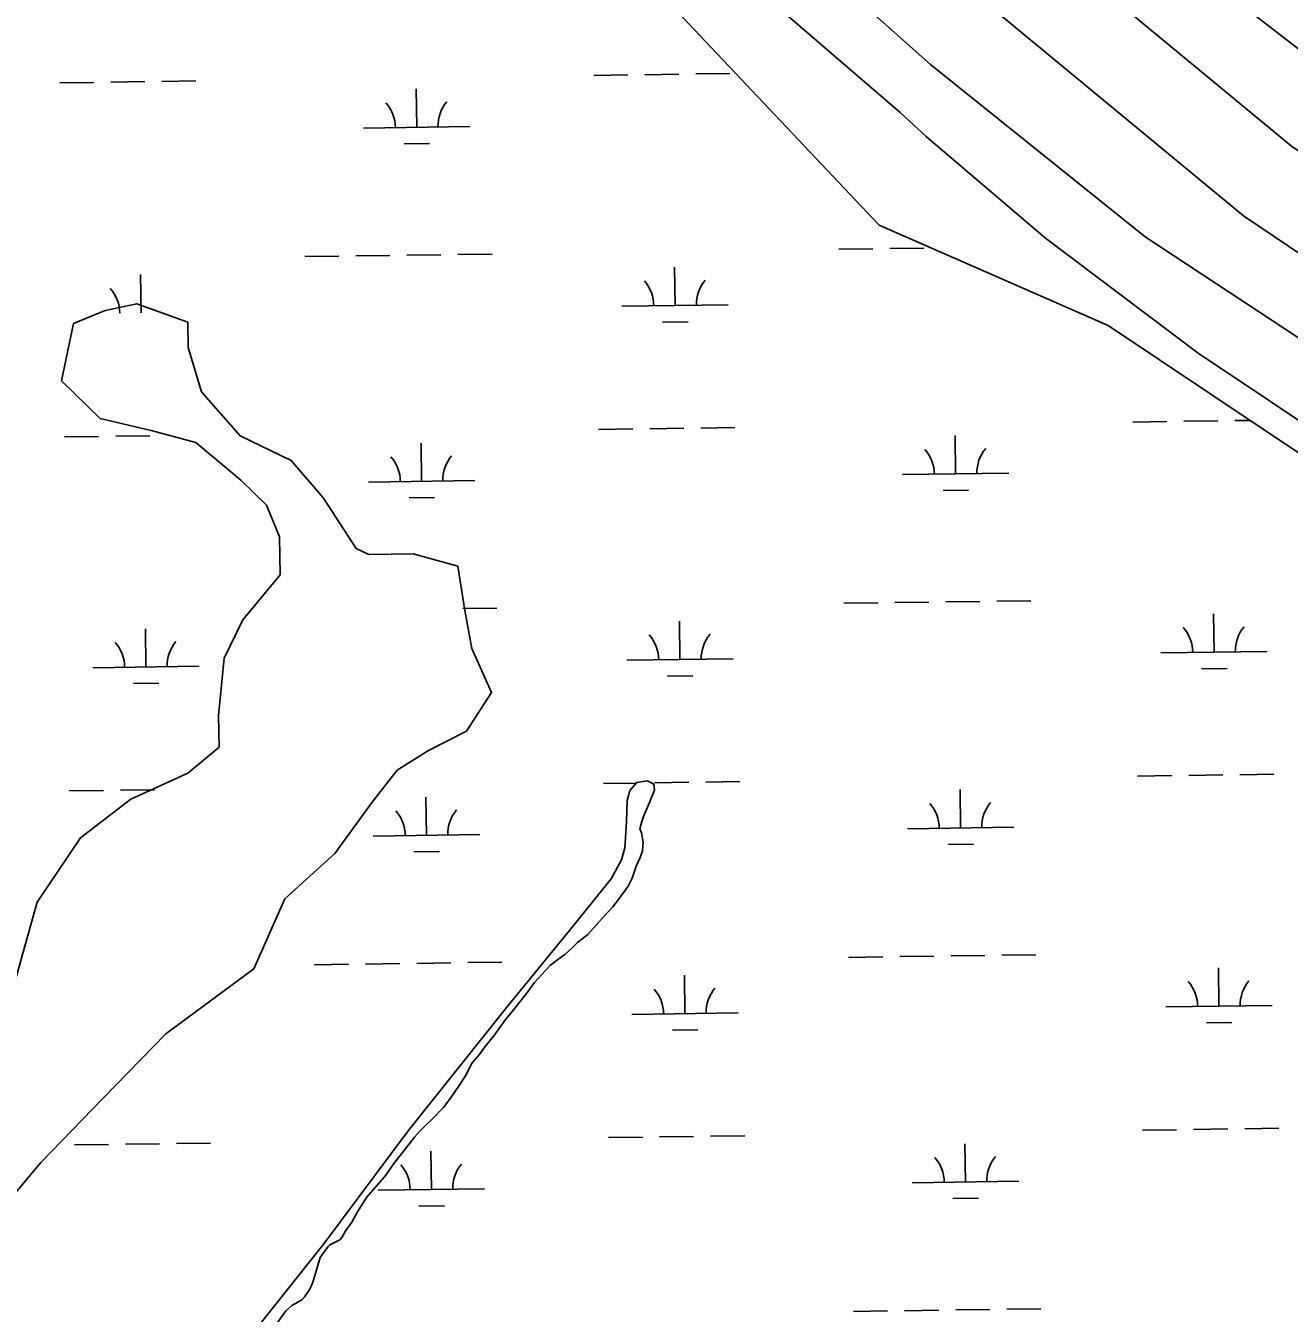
# Model space of a CAD drawing. Extents: x 3767014 to 3805179, y 361544 to 387384.
# Drawn here: x 3777449 to 3778636, y 377145 to 378355 of the extents above; entities that cross this region are included whole.
import ezdxf

# ---------------------------------------------------------------- set-up
doc = ezdxf.new("R2010")
doc.units = 0
for name, color, linetype in [('V-LEVE-TOET', 7, 'Continuous'), ('V-ROAD-CNTR', 7, 'Continuous'), ('V-TOPO-SHOR', 7, 'Continuous'), ('V-WETL-SWMP', 7, 'Continuous')]:
    doc.layers.add(name, color=color, linetype=linetype)

msp = doc.modelspace()

# ---------------------------------------------------------------- linework, layer by layer
at = {"layer": 'V-LEVE-TOET'}
for points in [[(3775802.626, 381650.394), (3775984.015, 381379.702), (3776206.333, 381036.907), (3776495.464, 380607.067), (3776807.78, 380141.86), (3777177.374, 379592.316), (3777463.758, 379182.892), (3777522.386, 379108.087), (3777743.243, 378848.335), (3778082.623, 378517.935), (3778248.898, 378362.94), (3778299.324, 378318.077)], [(3778270.787, 378273.117), (3778082.723, 378434.891), (3777970.968, 378536.858), (3777919.176, 378585.804), (3777871.468, 378637.479), (3777739.257, 378766.648), (3777668.374, 378844.161), (3777615.206, 378905.357), (3777485.692, 379057.673), (3777414.795, 379144.713), (3777352.064, 379233.127), (3777263.431, 379352.819), (3777204.776, 379449.404), (3777091.581, 379615.354), (3777002.921, 379756.83), (3776852.908, 379974.466), (3776640.155, 380287.323), (3776472.401, 380540.333), (3776353.761, 380706.274)], [(3778299.324, 378318.077), (3778501.031, 378156.24), (3778738.841, 377999.592), (3778947.583, 377857.111), (3779066.525, 377775.172), (3779272.611, 377656.767), (3779368.263, 377613.155), (3779508.772, 377543.488), (3779862.364, 377378.385), (3780181.745, 377258.726)], [(3780123.514, 377209.742), (3779922.644, 377289.637), (3779730.196, 377370.824), (3779578.914, 377433.148), (3779439.661, 377498.008), (3779318.505, 377560.64), (3779135.561, 377655.18), (3779079.774, 377689.56), (3779033.688, 377718.013), (3778949.937, 377776.207), (3778808.014, 377866.345), (3778687.793, 377955.503), (3778550.677, 378046.897), (3778407.362, 378155.099), (3778295.515, 378250.366), (3778270.787, 378273.117)]]:
    msp.add_lwpolyline(points, dxfattribs=at)
at = {"layer": 'V-ROAD-CNTR'}
for points in [[(3773538.269, 385185.098), (3774135.962, 384280.668), (3775171.547, 382729.907), (3776335.468, 380987.186), (3777237.86, 379630.58), (3777400.618, 379397.588), (3777524.75, 379228.43), (3777572.199, 379165.201), (3777785.549, 378920.156), (3777964.934, 378731.232), (3778229.788, 378476.71), (3778593.454, 378176.022), (3779012.493, 377893.545)], [(3773625.9, 385186.349), (3774181.119, 384346.19), (3775216.704, 382795.428), (3776380.625, 381052.708), (3777283.017, 379696.102), (3777445.775, 379463.11), (3777569.907, 379293.951), (3777617.356, 379230.723), (3777830.706, 378985.678), (3778010.091, 378796.753), (3778274.944, 378542.232), (3778638.611, 378241.543), (3779057.65, 377959.067)]]:
    msp.add_lwpolyline(points, dxfattribs=at)
at = {"layer": 'V-TOPO-SHOR'}
for points in [[(3780069.05, 377532.294), (3779929.092, 377591.301), (3779798.435, 377644.244), (3779686.272, 377695.452), (3779589.158, 377743.347), (3779501.346, 377785.179), (3779425.877, 377824.443), (3779352.659, 377869.503), (3779271.327, 377917.562), (3779189.991, 377966.003), (3779088.855, 378030.798), (3778979.575, 378101.282), (3778890.041, 378160.805), (3778841.21, 378192.641), (3778759.018, 378249.545), (3778663.612, 378318.63), (3778551.863, 378404.873), (3778445.883, 378491.559), (3778359.289, 378564.584), (3778286.991, 378632.754), (3778231.605, 378683.643)], [(3777427.855, 377244.383), (3777463.07, 377286.641), (3777521.9, 377347.128), (3777580.729, 377407.615), (3777663.422, 377468.434), (3777692.34, 377534.472), (3777739.487, 377576.896), (3777774.619, 377625.12), (3777798.067, 377655.28), (3777827.648, 377673.592), (3777863.194, 377691.987), (3777886.561, 377728.114), (3777868.083, 377769.626), (3777861.62, 377805.338), (3777855.074, 377847.016), (3777813.147, 377858.367), (3777771.386, 377857.787), (3777759.372, 377863.587), (3777728.88, 377910.9), (3777698.553, 377946.28), (3777650.495, 377969.481), (3777614.12, 378010.744), (3777601.608, 378052.339), (3777601.277, 378076.203), (3777553.302, 378093.437), (3777523.555, 378087.057), (3777493.892, 378074.711), (3777482.706, 378020.853), (3777518.998, 377985.555), (3777566.891, 377974.286), (3777608.817, 377962.935), (3777651.075, 377927.72), (3777675.27, 377904.188), (3777687.616, 377874.525), (3777688.113, 377838.73), (3777652.899, 377796.472), (3777635.498, 377760.428), (3777630.278, 377706.653), (3777630.693, 377676.823), (3777601.195, 377652.546), (3777547.834, 377627.936), (3777500.605, 377591.479), (3777459.672, 377531.24), (3777431.252, 377429.407)], [(3777670.455, 377136.469), (3777728.989, 377210.219), (3777808.457, 377316.269), (3777902.434, 377434.164), (3777959.895, 377504.689), (3777999.097, 377553.141), (3778008.756, 377570.901), (3778011.969, 377582.2), (3778012.495, 377591.342), (3778013.552, 377606.939), (3778014.066, 377626.84), (3778016.745, 377635.986), (3778023.19, 377643.525), (3778033.405, 377645.149), (3778039.326, 377641.93), (3778039.871, 377636.554), (3778035.046, 377624.714), (3778029.682, 377611.799), (3778027.538, 377605.883), (3778025.932, 377599.964), (3778027.55, 377596.202), (3778029.172, 377587.598), (3778028.646, 377579.529), (3778026.502, 377573.074), (3778022.748, 377565.001), (3778018.996, 377553.704), (3778015.24, 377546.167), (3778006.112, 377533.789), (3778000.744, 377526.789), (3777992.685, 377518.173), (3777985.167, 377509.559), (3777977.11, 377500.945), (3777967.437, 377493.405), (3777962.065, 377488.018), (3777955.62, 377482.095), (3777952.395, 377479.941), (3777942.185, 377471.86), (3777937.352, 377467.014), (3777927.147, 377455.709), (3777919.631, 377445.479), (3777907.816, 377430.406), (3777900.298, 377421.253), (3777889.021, 377405.644), (3777880.43, 377395.416), (3777875.06, 377387.879), (3777868.615, 377380.341), (3777862.176, 377367.965), (3777856.272, 377358.814), (3777848.219, 377346.973), (3777841.237, 377337.82), (3777830.496, 377327.052), (3777825.124, 377321.665), (3777819.752, 377316.281), (3777814.38, 377310.358), (3777804.177, 377297.44), (3777795.049, 377285.596), (3777787.533, 377274.83), (3777779.476, 377265.677), (3777769.273, 377253.834), (3777764.442, 377246.297), (3777760.684, 377240.376), (3777755.318, 377230.689), (3777749.948, 377222.616), (3777746.192, 377216.157), (3777744.041, 377214.002), (3777734.905, 377209.152), (3777733.294, 377207.536), (3777727.387, 377199.461), (3777725.777, 377197.309), (3777722.562, 377186.549), (3777718.812, 377174.175), (3777716.131, 377167.717), (3777710.764, 377159.644), (3777708.615, 377157.489), (3777704.853, 377155.333), (3777698.94, 377152.099), (3777693.568, 377147.252), (3777684.441, 377134.333)]]:
    msp.add_lwpolyline(points, dxfattribs=at)
at = {"layer": 'V-WETL-SWMP'}
for p, q in [((3777982.776, 378307.958), (3778014.773, 378308.402)), ((3778030.772, 378308.625), (3778062.769, 378309.069)), ((3778078.767, 378309.291), (3778110.764, 378309.736)), ((3777480.917, 378300.986), (3777512.914, 378301.431)), ((3777528.912, 378301.653), (3777560.909, 378302.098)), ((3777576.907, 378302.32), (3777608.904, 378302.764)), ((3777816.373, 378259.212), (3777815.873, 378295.208)), ((3777766.378, 378258.517), (3777866.369, 378259.906)), ((3777804.589, 378243.616), (3777828.587, 378243.949)), ((3777711.207, 378137.668), (3777743.204, 378138.113)), ((3777759.203, 378138.335), (3777791.2, 378138.78)), ((3777807.198, 378139.002), (3777839.195, 378139.446)), ((3777855.194, 378139.669), (3777887.19, 378140.113)), ((3778213.067, 378144.64), (3778245.064, 378145.084)), ((3778261.062, 378145.307), (3778293.059, 378145.751)), ((3778059.195, 378091.756), (3778058.695, 378127.752)), ((3777557.335, 378084.784), (3777556.835, 378120.781)), ((3778009.2, 378091.061), (3778109.19, 378092.45)), ((3778047.41, 378076.159), (3778071.408, 378076.493)), ((3778489.257, 377982.286), (3778521.254, 377982.731)), ((3778537.252, 377982.953), (3778569.249, 377983.398)), ((3778585.247, 377983.62), (3778599.382, 377983.816)), ((3777485.538, 377968.344), (3777517.534, 377968.788)), ((3777533.533, 377969.01), (3777565.53, 377969.455)), ((3777987.397, 377975.315), (3778019.394, 377975.759)), ((3778035.392, 377975.982), (3778067.389, 377976.426)), ((3778083.388, 377976.648), (3778115.385, 377977.093)), ((3778322.854, 377933.54), (3778322.354, 377969.537)), ((3777820.994, 377926.569), (3777820.494, 377962.566)), ((3778272.859, 377932.846), (3778372.849, 377934.235)), ((3777770.999, 377925.874), (3777870.989, 377927.263)), ((3777809.21, 377910.973), (3777833.207, 377911.306)), ((3778311.069, 377917.944), (3778335.067, 377918.278)), ((3778217.688, 377811.997), (3778249.685, 377812.441)), ((3778265.683, 377812.664), (3778297.68, 377813.108)), ((3778313.679, 377813.33), (3778345.675, 377813.775)), ((3778361.674, 377813.997), (3778393.671, 377814.442)), ((3777859.814, 377807.026), (3777891.811, 377807.47)), ((3778565.675, 377766.084), (3778565.175, 377802.081)), ((3777561.956, 377752.141), (3777561.456, 377788.138)), ((3778063.816, 377759.113), (3778063.315, 377795.109)), ((3778515.68, 377765.39), (3778615.67, 377766.779)), ((3777511.961, 377751.447), (3777611.951, 377752.836)), ((3778013.82, 377758.418), (3778113.811, 377759.807)), ((3778553.891, 377750.488), (3778577.888, 377750.821)), ((3778052.031, 377743.516), (3778076.029, 377743.85)), ((3777550.171, 377736.545), (3777574.169, 377736.878)), ((3777992.018, 377642.672), (3778022.828, 377643.1)), ((3778040.013, 377643.339), (3778072.01, 377643.783)), ((3778088.009, 377644.006), (3778120.006, 377644.45)), ((3778493.878, 377649.644), (3778525.874, 377650.088)), ((3778541.873, 377650.31), (3778573.87, 377650.755)), ((3778589.868, 377650.977), (3778621.865, 377651.421)), ((3777490.158, 377635.701), (3777522.155, 377636.145)), ((3777538.154, 377636.367), (3777570.151, 377636.812)), ((3777825.615, 377593.926), (3777825.115, 377629.923)), ((3778327.475, 377600.898), (3778326.975, 377636.894)), ((3777775.62, 377593.232), (3777875.61, 377594.621)), ((3778277.479, 377600.203), (3778377.47, 377601.592)), ((3778315.69, 377585.301), (3778339.688, 377585.635)), ((3777813.83, 377578.33), (3777837.828, 377578.663)), ((3777720.449, 377472.383), (3777752.446, 377472.827)), ((3777768.444, 377473.049), (3777800.441, 377473.494)), ((3777816.44, 377473.716), (3777848.437, 377474.161)), ((3777864.435, 377474.383), (3777896.432, 377474.827)), ((3778222.309, 377479.354), (3778254.306, 377479.799)), ((3778270.304, 377480.021), (3778302.301, 377480.465)), ((3778318.299, 377480.687), (3778350.296, 377481.132)), ((3778366.295, 377481.354), (3778398.292, 377481.799)), ((3778068.436, 377426.47), (3778067.936, 377462.466)), ((3778570.296, 377433.441), (3778569.796, 377469.438)), ((3778018.441, 377425.775), (3778118.432, 377427.164)), ((3778520.301, 377432.747), (3778620.291, 377434.136)), ((3778056.652, 377410.874), (3778080.65, 377411.207)), ((3778558.511, 377417.845), (3778582.509, 377418.178)), ((3778498.498, 377317.001), (3778530.495, 377317.445)), ((3778546.494, 377317.667), (3778578.491, 377318.112)), ((3778594.489, 377318.334), (3778626.486, 377318.779)), ((3777494.779, 377303.058), (3777526.776, 377303.502)), ((3777542.775, 377303.724), (3777574.772, 377304.169)), ((3777590.77, 377304.391), (3777622.767, 377304.836)), ((3777996.639, 377310.029), (3778028.636, 377310.474)), ((3778044.634, 377310.696), (3778076.631, 377311.14)), ((3778092.63, 377311.363), (3778124.626, 377311.807)), ((3778332.095, 377268.255), (3778331.595, 377304.251)), ((3777830.236, 377261.283), (3777829.736, 377297.28)), ((3778282.1, 377267.56), (3778382.091, 377268.949)), ((3777780.241, 377260.589), (3777880.231, 377261.978)), ((3777818.451, 377245.687), (3777842.449, 377246.02)), ((3778320.311, 377252.658), (3778344.309, 377252.992)), ((3778226.929, 377146.711), (3778258.926, 377147.156)), ((3778274.925, 377147.378), (3778306.922, 377147.822)), ((3778322.92, 377148.045), (3778354.917, 377148.489)), ((3778370.916, 377148.711), (3778402.912, 377149.156))]:
    msp.add_line(p, q, dxfattribs=at)
for points in [[(3777394.838, 379114.588), (3777716.913, 378744.507), (3778006.802, 378425.941), (3778250.949, 378167.309), (3778466.344, 378073.008), (3778659.986, 377943.184), (3778783.459, 377853.694), (3778827.872, 377829.014), (3778866.645, 377806.276), (3778898.585, 377788.023), (3778937.847, 377759.464), (3778967.603, 377736.693), (3779001.948, 377712.124), (3779103.941, 377648.154), (3779223.045, 377576.051), (3779285.422, 377548.571), (3779401.42, 377485.72), (3779539.147, 377417.511), (3779771.012, 377312.129), (3780028.019, 377198.855), (3780229.783, 377129.905)], [(3777744.042, 377214.003), (3777746.191, 377216.157), (3777749.948, 377222.616), (3777755.317, 377230.69), (3777760.683, 377240.377), (3777764.441, 377246.297), (3777769.272, 377253.833), (3777779.476, 377265.677), (3777787.532, 377274.83), (3777795.049, 377285.596), (3777804.177, 377297.439), (3777814.38, 377310.359), (3777819.752, 377316.281), (3777825.123, 377321.666), (3777830.495, 377327.051), (3777841.238, 377337.82), (3777848.219, 377346.972), (3777856.272, 377358.814), (3777862.177, 377367.964), (3777868.616, 377380.341), (3777875.06, 377387.879), (3777880.43, 377395.415), (3777889.022, 377405.644), (3777900.298, 377421.254), (3777907.816, 377430.406), (3777919.63, 377445.48), (3777927.147, 377455.708), (3777937.352, 377467.014), (3777942.186, 377471.86), (3777952.395, 377479.94), (3777955.62, 377482.095), (3777962.066, 377488.019), (3777967.438, 377493.404), (3777977.11, 377500.945), (3777985.167, 377509.56), (3777992.686, 377518.174), (3778000.743, 377526.789), (3778006.112, 377533.788), (3778015.24, 377546.168), (3778018.996, 377553.703), (3778022.747, 377565.001), (3778026.502, 377573.073), (3778028.645, 377579.53), (3778029.173, 377587.598), (3778027.55, 377596.201), (3778025.932, 377599.964), (3778027.538, 377605.882), (3778029.682, 377611.8), (3778035.045, 377624.715), (3778039.871, 377636.553), (3778039.326, 377641.93), (3778033.406, 377645.15), (3778023.19, 377643.524), (3778016.745, 377635.987), (3778014.067, 377626.84), (3778013.553, 377606.94), (3778012.496, 377591.342), (3778011.97, 377582.199), (3778008.756, 377570.9), (3777999.097, 377553.141), (3777959.895, 377504.689), (3777902.433, 377434.165), (3777808.457, 377316.268), (3777728.988, 377210.22), (3777670.455, 377136.468)], [(3777684.441, 377134.333), (3777693.568, 377147.252), (3777698.94, 377152.099), (3777704.853, 377155.333), (3777708.615, 377157.489), (3777710.763, 377159.643), (3777716.132, 377167.717), (3777718.813, 377174.174), (3777722.563, 377186.548), (3777725.777, 377197.309), (3777727.388, 377199.462), (3777733.294, 377207.537), (3777734.905, 377209.152), (3777744.042, 377214.003)]]:
    msp.add_lwpolyline(points, dxfattribs=at)
for centre, start, end in [((3777761.129, 378258.919), 0.024037, 41.567695), ((3777871.604, 378260.454), 140.024034, 181.567693), ((3778003.951, 378091.463), 0.024037, 41.567695), ((3778114.426, 378092.998), 140.024034, 181.567693), ((3777502.091, 378084.491), 0.024037, 41.567695), ((3778267.61, 377933.248), 0.024037, 41.567695), ((3778378.085, 377934.783), 140.024034, 181.567693), ((3777765.75, 377926.276), 0.024037, 41.567695), ((3777876.225, 377927.811), 140.024034, 181.567693), ((3778510.431, 377765.791), 0.024037, 41.567695), ((3778620.906, 377767.326), 140.024034, 181.567693), ((3777506.712, 377751.849), 0.024037, 41.567695), ((3777617.187, 377753.383), 140.024034, 181.567693), ((3778008.571, 377758.82), 0.024037, 41.567695), ((3778119.047, 377760.355), 140.024034, 181.567693), ((3777770.371, 377593.634), 0.024037, 41.567695), ((3777880.846, 377595.168), 140.024034, 181.567693), ((3778272.23, 377600.605), 0.024037, 41.567695), ((3778382.706, 377602.14), 140.024034, 181.567693), ((3778013.192, 377426.177), 0.024037, 41.567695), ((3778123.667, 377427.712), 140.024034, 181.567693), ((3778515.052, 377433.149), 0.024037, 41.567695), ((3778625.527, 377434.683), 140.024034, 181.567693), ((3778276.851, 377267.962), 0.024037, 41.567695), ((3778387.326, 377269.497), 140.024034, 181.567693), ((3777774.992, 377260.991), 0.024037, 41.567695), ((3777885.467, 377262.525), 140.024034, 181.567693)]:
    msp.add_arc(centre, 35.246, start, end, dxfattribs=at)

doc.saveas('drawing.dxf')
